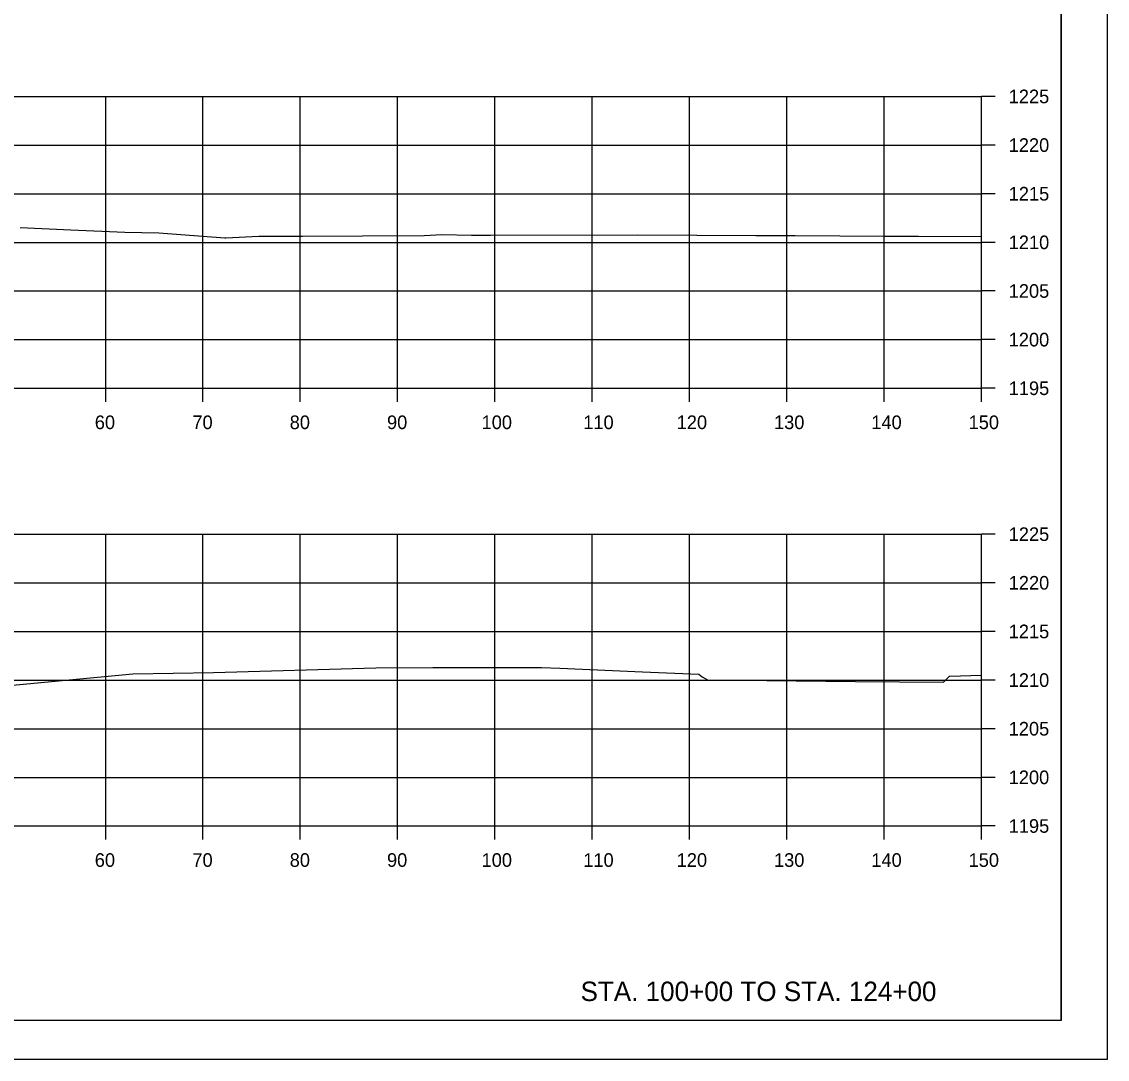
# Model space of a CAD drawing. Extents: x -70 to 701944, y -4 to 666871.
# Drawn here: x 680743.1 to 680854.6, y 651845.9 to 651952.6 of the extents above; entities that cross this region are included whole.
import ezdxf

# ---------------------------------------------------------------- set-up
doc = ezdxf.new("R2010")
doc.units = 0
for name, color, linetype in [('R_Axis', 7, 'Continuous'), ('R_Axis Annot', 7, 'Continuous'), ('R_Border', 7, 'Continuous'), ('R_Draft', 7, 'Continuous'), ('R_Exist Surface', 7, 'Continuous'), ('R_Grid', 7, 'Continuous'), ('R_No Plot', 7, 'Continuous')]:
    doc.layers.add(name, color=color, linetype=linetype)

msp = doc.modelspace()

# ---------------------------------------------------------------- linework, layer by layer
at = {"layer": 'R_Axis'}
for p, q in [((680841.69, 651914.9), (680841.69, 651944.9)), ((680843.09, 651944.9), (680841.69, 651944.9)), ((680843.09, 651939.9), (680841.69, 651939.9)), ((680843.09, 651934.9), (680841.69, 651934.9)), ((680843.09, 651929.9), (680841.69, 651929.9)), ((680843.09, 651924.9), (680841.69, 651924.9)), ((680843.09, 651919.9), (680841.69, 651919.9)), ((680541.69, 651914.9), (680841.69, 651914.9)), ((680751.69, 651913.5), (680751.69, 651914.9)), ((680761.69, 651913.5), (680761.69, 651914.9)), ((680771.69, 651913.5), (680771.69, 651914.9)), ((680781.69, 651913.5), (680781.69, 651914.9)), ((680791.69, 651913.5), (680791.69, 651914.9)), ((680801.69, 651913.5), (680801.69, 651914.9)), ((680811.69, 651913.5), (680811.69, 651914.9)), ((680821.69, 651913.5), (680821.69, 651914.9)), ((680831.69, 651913.5), (680831.69, 651914.9)), ((680841.69, 651913.5), (680841.69, 651914.9)), ((680843.09, 651914.9), (680841.69, 651914.9)), ((680841.69, 651869.9), (680841.69, 651899.9)), ((680843.09, 651899.9), (680841.69, 651899.9)), ((680843.09, 651894.9), (680841.69, 651894.9)), ((680843.09, 651889.9), (680841.69, 651889.9)), ((680843.09, 651884.9), (680841.69, 651884.9)), ((680843.09, 651879.9), (680841.69, 651879.9)), ((680843.09, 651874.9), (680841.69, 651874.9)), ((680541.69, 651869.9), (680841.69, 651869.9)), ((680751.69, 651868.5), (680751.69, 651869.9)), ((680761.69, 651868.5), (680761.69, 651869.9)), ((680771.69, 651868.5), (680771.69, 651869.9)), ((680781.69, 651868.5), (680781.69, 651869.9)), ((680791.69, 651868.5), (680791.69, 651869.9)), ((680801.69, 651868.5), (680801.69, 651869.9)), ((680811.69, 651868.5), (680811.69, 651869.9)), ((680821.69, 651868.5), (680821.69, 651869.9)), ((680831.69, 651868.5), (680831.69, 651869.9)), ((680841.69, 651868.5), (680841.69, 651869.9)), ((680843.09, 651869.9), (680841.69, 651869.9))]:
    msp.add_line(p, q, dxfattribs=at)
at = {"layer": 'R_Border'}
for q in [(680849.87, 652055.36), (680533.69, 651849.9)]:
    msp.add_line((680849.87, 651849.9), q, dxfattribs=at)
at = {"layer": 'R_Exist Surface'}
for points in [[(680742.91, 651931.43), (680748.11, 651931.2), (680753.66, 651930.94), (680757.14, 651930.88), (680763.94, 651930.35), (680763.99, 651930.35), (680764, 651930.35), (680764.02, 651930.35), (680767.44, 651930.54), (680769.18, 651930.55), (680771.92, 651930.55), (680778.07, 651930.57), (680784.41, 651930.59), (680786.22, 651930.71), (680789.29, 651930.64), (680791.23, 651930.63), (680806.36, 651930.66), (680818.51, 651930.6), (680822.55, 651930.6), (680831.71, 651930.54), (680835.23, 651930.54), (680841.69, 651930.5)], [(680741.76, 651884.34), (680754.47, 651885.53), (680762.78, 651885.69), (680779.44, 651886.17), (680785.3, 651886.21), (680796.47, 651886.2), (680798.36, 651886.13), (680806.86, 651885.75), (680812.63, 651885.5), (680813, 651885.25), (680813.55, 651884.94), (680828.74, 651884.77), (680837.78, 651884.7), (680838.39, 651885.31), (680838.4, 651885.31), (680838.44, 651885.31), (680841.69, 651885.4)]]:
    msp.add_lwpolyline(points, dxfattribs=at)
at = {"layer": 'R_Grid'}
for p, q in [((680541.69, 651944.9), (680841.69, 651944.9)), ((680751.69, 651914.9), (680751.69, 651944.9)), ((680761.69, 651914.9), (680761.69, 651944.9)), ((680771.69, 651914.9), (680771.69, 651944.9)), ((680781.69, 651914.9), (680781.69, 651944.9)), ((680791.69, 651914.9), (680791.69, 651944.9)), ((680801.69, 651914.9), (680801.69, 651944.9)), ((680811.69, 651914.9), (680811.69, 651944.9)), ((680821.69, 651914.9), (680821.69, 651944.9)), ((680831.69, 651914.9), (680831.69, 651944.9)), ((680841.69, 651914.9), (680841.69, 651944.9)), ((680541.69, 651939.9), (680841.69, 651939.9)), ((680541.69, 651934.9), (680841.69, 651934.9)), ((680541.69, 651929.9), (680841.69, 651929.9)), ((680541.69, 651924.9), (680841.69, 651924.9)), ((680541.69, 651919.9), (680841.69, 651919.9)), ((680541.69, 651914.9), (680841.69, 651914.9)), ((680541.69, 651899.9), (680841.69, 651899.9)), ((680751.69, 651869.9), (680751.69, 651899.9)), ((680761.69, 651869.9), (680761.69, 651899.9)), ((680771.69, 651869.9), (680771.69, 651899.9)), ((680781.69, 651869.9), (680781.69, 651899.9)), ((680791.69, 651869.9), (680791.69, 651899.9)), ((680801.69, 651869.9), (680801.69, 651899.9)), ((680811.69, 651869.9), (680811.69, 651899.9)), ((680821.69, 651869.9), (680821.69, 651899.9)), ((680831.69, 651869.9), (680831.69, 651899.9)), ((680841.69, 651869.9), (680841.69, 651899.9)), ((680541.69, 651894.9), (680841.69, 651894.9)), ((680541.69, 651889.9), (680841.69, 651889.9)), ((680541.69, 651884.9), (680841.69, 651884.9)), ((680541.69, 651879.9), (680841.69, 651879.9)), ((680541.69, 651874.9), (680841.69, 651874.9)), ((680541.69, 651869.9), (680841.69, 651869.9))]:
    msp.add_line(p, q, dxfattribs=at)
at = {"layer": 'R_No Plot'}
msp.add_line((680521.29, 651845.92), (680854.62, 651845.92), dxfattribs=at)
for points in [[(680521.28, 652059.25), (680854.62, 652059.25), (680854.62, 651845.91), (680521.28, 651845.91)], [(680767.61, 652055.36), (680767.61, 652045.48), (680803.34, 652045.48), (680803.34, 652042.56), (680826.54, 652042.56), (680826.54, 652018.23), (680849.87, 652018.23), (680849.87, 651849.9), (680533.69, 651849.9), (680533.69, 652055.36)]]:
    msp.add_lwpolyline(points, close=True, dxfattribs=at)

# ---------------------------------------------------------------- texts
at = {"layer": 'R_Axis Annot'}
for s, p in [('1225', (680844.49, 651944.2)), ('1220', (680844.49, 651939.2)), ('1215', (680844.49, 651934.2)), ('1210', (680844.49, 651929.2)), ('1205', (680844.49, 651924.2)), ('1200', (680844.49, 651919.2)), ('1195', (680844.49, 651914.2)), ('60', (680750.57, 651910.7)), ('70', (680760.6, 651910.7)), ('80', (680770.6, 651910.7)), ('90', (680780.6, 651910.7)), ('100', (680790.32, 651910.7)), ('110', (680800.77, 651910.7)), ('120', (680810.37, 651910.7)), ('130', (680820.37, 651910.7)), ('140', (680830.37, 651910.7)), ('150', (680840.37, 651910.7)), ('1225', (680844.49, 651899.2)), ('1220', (680844.49, 651894.2)), ('1215', (680844.49, 651889.2)), ('1210', (680844.49, 651884.2)), ('1205', (680844.49, 651879.2)), ('1200', (680844.49, 651874.2)), ('1195', (680844.49, 651869.2)), ('60', (680750.57, 651865.7)), ('70', (680760.6, 651865.7)), ('80', (680770.6, 651865.7)), ('90', (680780.6, 651865.7)), ('100', (680790.32, 651865.7)), ('110', (680800.77, 651865.7)), ('120', (680810.37, 651865.7)), ('130', (680820.37, 651865.7)), ('140', (680830.37, 651865.7)), ('150', (680840.37, 651865.7))]:
    msp.add_text(s, height=1.4, dxfattribs=at).set_placement(p)
at = {"layer": 'R_Draft'}
msp.add_text('STA. 100+00 TO STA. 124+00', height=2, dxfattribs=at).set_placement((680800.49, 651851.9))

doc.saveas('drawing.dxf')
